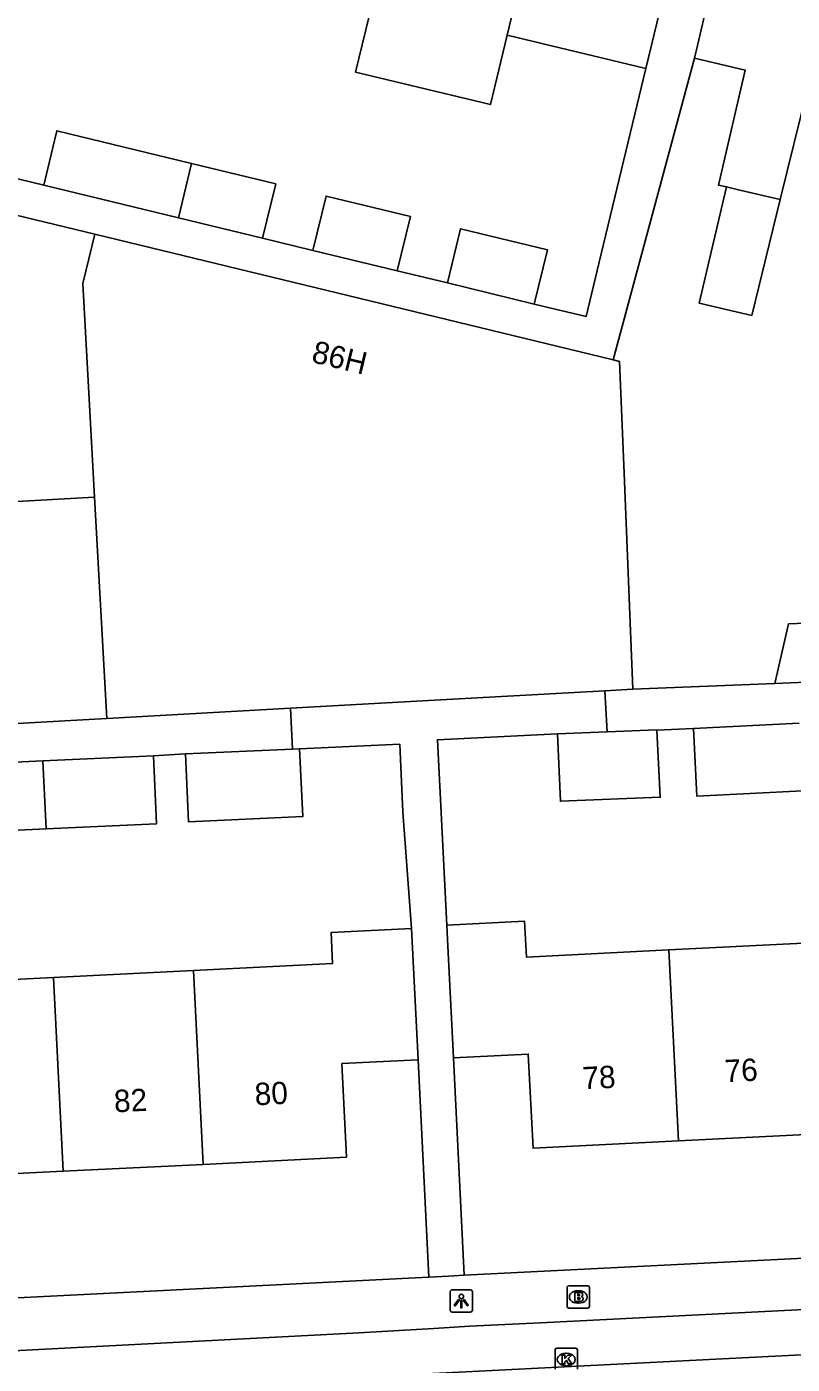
# Model space of a CAD drawing. Extents: x 161084 to 161928, y 385355 to 386522.
# Drawn here: x 161435.9 to 161470.2, y 385753.3 to 385813.1 of the extents above; entities that cross this region are included whole.
import ezdxf

# ---------------------------------------------------------------- set-up
doc = ezdxf.new("R2010")
doc.units = 0
for name, color, linetype in [('IMGEO_Brandkraan', 7, 'Continuous'), ('IMGEO_Kolk', 7, 'Continuous'), ('IMGEO_Lichtpunt', 7, 'Continuous'), ('IMGEO_Pand', 7, 'Continuous'), ('IMGEO_Pand_nummerreeks', 7, 'Continuous'), ('IMGEO_Rijbaan_lokaal_gesloten', 7, 'Continuous'), ('IMGEO_Voetpad_open', 7, 'Continuous')]:
    doc.layers.add(name, color=color, linetype=linetype)

msp = doc.modelspace()

# ---------------------------------------------------------------- linework, layer by layer
at = {"layer": 'IMGEO_Brandkraan'}
for p, q in [((161460.132, 385755.866), (161460.132, 385756.718)), ((161460.207, 385756.792), (161461.059, 385756.792)), ((161461.133, 385756.718), (161461.133, 385755.866)), ((161460.62, 385756.572), (161460.645, 385756.572)), ((161461.059, 385755.792), (161460.207, 385755.792)), ((161460.643, 385756.012), (161460.618, 385756.012))]:
    msp.add_line(p, q, dxfattribs=at)
for points in [[(161460.132, 385755.866), (161460.132, 385756.718)], [(161460.207, 385756.792), (161461.059, 385756.792)], [(161461.133, 385756.718), (161461.133, 385755.866)], [(161460.48, 385756.492), (161460.48, 385756.092), (161460.693, 385756.092)], [(161460.711, 385756.492), (161460.48, 385756.492)], [(161460.659, 385756.411), (161460.605, 385756.411), (161460.605, 385756.335)], [(161460.605, 385756.335), (161460.658, 385756.335)], [(161460.667, 385756.259), (161460.605, 385756.259), (161460.605, 385756.178)], [(161460.605, 385756.178), (161460.667, 385756.178)], [(161461.059, 385755.792), (161460.207, 385755.792)]]:
    msp.add_lwpolyline(points, dxfattribs=at)
for centre, radius, start, end in [((161460.209, 385756.716), 0.0765, 91.55205, 178.44795), ((161460.209, 385756.716), 0.0765, 91.55205, 178.44795), ((161461.057, 385756.716), 0.0765, 1.55205, 88.44795), ((161461.057, 385756.716), 0.0765, 1.55205, 88.44795), ((161460.66, 385756.373), 0.0379, 267.82845, 90.93552), ((161460.668, 385756.218), 0.0404, 269.87594, 90.50774), ((161460.699, 385756.343), 0.251, 268.66757, 293.53466), ((161460.715, 385756.347), 0.145, 59.4692, 91.53667), ((161460.74, 385756.394), 0.0922, 285.51372, 58.15012), ((161460.745, 385756.202), 0.105, 301.31148, 78.98903), ((161460.209, 385755.868), 0.0765, 181.55205, 268.44795), ((161460.209, 385755.868), 0.0765, 181.55205, 268.44795), ((161461.057, 385755.868), 0.0765, 271.55205, 358.44795), ((161461.057, 385755.868), 0.0765, 271.55205, 358.44795)]:
    msp.add_arc(centre, radius, start, end, dxfattribs=at)
for centre, major_axis, ratio, start_param, end_param in [((161460.619, 385756.292), (-0.387, 0.002), 0.722429, 4.712389, 7.853982), ((161460.644, 385756.292), (-0.39, 0.002), 0.717154, 1.570796, 4.712389)]:
    msp.add_ellipse(centre, major_axis=major_axis, ratio=ratio, start_param=start_param, end_param=end_param, dxfattribs=at)
at = {"layer": 'IMGEO_Kolk'}
for p, q in [((161459.593, 385753.066), (161459.593, 385753.918)), ((161459.668, 385753.992), (161460.52, 385753.992)), ((161460.081, 385753.772), (161460.106, 385753.772)), ((161460.594, 385753.918), (161460.594, 385753.066))]:
    msp.add_line(p, q, dxfattribs=at)
for points in [[(161459.593, 385753.066), (161459.593, 385753.918)], [(161459.668, 385753.992), (161460.52, 385753.992)], [(161459.914, 385753.692), (161460.037, 385753.692), (161460.037, 385753.541), (161460.167, 385753.692), (161460.331, 385753.692), (161460.185, 385753.541), (161460.338, 385753.292), (161460.186, 385753.292), (161460.101, 385753.456), (161460.037, 385753.389), (161460.037, 385753.292), (161459.914, 385753.292), (161459.914, 385753.692)], [(161460.594, 385753.918), (161460.594, 385753.066)]]:
    msp.add_lwpolyline(points, dxfattribs=at)
for centre, start, end in [((161459.67, 385753.916), 91.55205, 178.44795), ((161459.67, 385753.916), 91.55205, 178.44795), ((161460.518, 385753.916), 1.55205, 88.44795), ((161460.518, 385753.916), 1.55205, 88.44795)]:
    msp.add_arc(centre, 0.0765, start, end, dxfattribs=at)
for centre, major_axis, ratio, start_param, end_param in [((161460.08, 385753.492), (-0.387, 0.002), 0.722429, 4.712389, 7.853982), ((161460.105, 385753.492), (-0.39, 0.002), 0.717154, 1.570796, 4.712389)]:
    msp.add_ellipse(centre, major_axis=major_axis, ratio=ratio, start_param=start_param, end_param=end_param, dxfattribs=at)
at = {"layer": 'IMGEO_Lichtpunt'}
for p, q in [((161454.895, 385756.516), (161454.895, 385755.709)), ((161454.895, 385756.516), (161454.895, 385755.709)), ((161455.797, 385756.611), (161454.989, 385756.611)), ((161455.797, 385756.611), (161454.989, 385756.611)), ((161455.891, 385755.709), (161455.891, 385756.516)), ((161455.891, 385755.709), (161455.891, 385756.516)), ((161454.989, 385755.615), (161455.797, 385755.615)), ((161454.989, 385755.615), (161455.797, 385755.615))]:
    msp.add_line(p, q, dxfattribs=at)
for points in [[(161455.269, 385756.18), (161455.308, 385756.152), (161455.12, 385755.89), (161455.082, 385755.917), (161455.269, 385756.18)], [(161455.371, 385756.132), (161455.418, 385756.132), (161455.418, 385755.81), (161455.371, 385755.81), (161455.371, 385756.132)], [(161455.481, 385756.152), (161455.519, 385756.179), (161455.706, 385755.917), (161455.667, 385755.889), (161455.481, 385756.152)]]:
    msp.add_lwpolyline(points, dxfattribs=at)
msp.add_circle((161455.394, 385756.314), 0.0994, dxfattribs=at)
for centre, start, end in [((161454.989, 385756.516), 90, 180), ((161454.989, 385756.516), 90, 180), ((161455.797, 385756.516), 0, 90), ((161455.797, 385756.516), 0, 90), ((161454.989, 385755.709), 180, 270), ((161454.989, 385755.709), 180, 270), ((161455.797, 385755.709), 270, 0), ((161455.797, 385755.709), 270, 360)]:
    msp.add_arc(centre, 0.0946, start, end, dxfattribs=at)
at = {"layer": 'IMGEO_Pand'}
for points in [[(161457.45, 385812.777), (161459.362, 385820.722)], [(161467.677, 385819.591), (161465.969, 385812.301), (161465.837, 385811.74)], [(161463.657, 385811.285), (161464.399, 385814.367), (161465.569, 385819.228)], [(161451.422, 385814.227), (161450.652, 385811.12), (161456.701, 385809.664), (161457.45, 385812.777)], [(161457.45, 385812.777), (161463.657, 385811.285)], [(161465.837, 385811.74), (161468.108, 385811.207), (161466.903, 385806.062), (161467.265, 385805.977)], [(161469.677, 385805.411), (161470.914, 385810.429)], [(161443.312, 385807.031), (161437.288, 385808.492), (161436.703, 385806.061)], [(161442.727, 385804.6), (161443.312, 385807.031)], [(161446.495, 385803.687), (161447.085, 385806.116), (161443.312, 385807.031)], [(161436.703, 385806.061), (161442.727, 385804.6)], [(161467.265, 385805.977), (161466.106, 385801.031), (161466.047, 385800.778), (161468.399, 385800.226), (161469.677, 385805.411)], [(161469.677, 385805.411), (161467.87, 385805.835), (161467.265, 385805.977)], [(161452.526, 385802.224), (161453.116, 385804.654), (161449.339, 385805.57), (161448.754, 385803.139)], [(161446.495, 385803.687), (161442.727, 385804.6)], [(161458.664, 385800.736), (161459.253, 385803.166), (161455.364, 385804.109), (161454.779, 385801.678)], [(161438.972, 385792.091), (161438.748, 385796.202), (161438.45, 385801.656), (161438.985, 385803.861)], [(161462.196, 385798.233), (161438.985, 385803.861)], [(161448.754, 385803.139), (161452.526, 385802.224)], [(161454.779, 385801.678), (161458.664, 385800.736)], [(161462.196, 385798.233), (161462.484, 385798.163), (161462.683, 385793.167), (161463.067, 385783.494)], [(161423.814, 385789.225), (161423.702, 385791.242), (161438.972, 385792.091)], [(161438.972, 385792.091), (161439.523, 385782.185)], [(161469.426, 385783.757), (161470.049, 385786.415), (161475.02, 385786.62), (161474.347, 385783.96)], [(161469.426, 385783.757), (161474.347, 385783.96)], [(161447.74, 385782.642), (161453.392, 385782.956), (161461.826, 385783.425)], [(161461.826, 385783.425), (161463.067, 385783.494)], [(161447.74, 385782.642), (161439.523, 385782.185)], [(161439.523, 385782.185), (161424.252, 385781.336)], [(161470.529, 385781.973), (161465.789, 385781.74)], [(161464.15, 385781.658), (161464.3, 385778.657), (161459.829, 385778.477), (161459.708, 385781.5)], [(161461.929, 385781.59), (161459.708, 385781.5)], [(161464.15, 385781.658), (161464.149, 385781.679), (161461.929, 385781.59)], [(161470.681, 385778.946), (161465.937, 385778.713), (161465.789, 385781.74)], [(161443.045, 385780.6), (161443.183, 385777.556), (161448.296, 385777.796), (161448.153, 385780.831)], [(161443.045, 385780.6), (161447.842, 385780.817)], [(161447.842, 385780.817), (161448.153, 385780.831)], [(161431.649, 385780.057), (161436.656, 385780.284)], [(161431.649, 385780.057), (161431.786, 385777.014), (161436.807, 385777.241)], [(161436.656, 385780.284), (161441.606, 385780.507)], [(161436.807, 385777.241), (161436.656, 385780.284)], [(161436.807, 385777.241), (161441.743, 385777.464), (161441.606, 385780.507)], [(161454.742, 385772.935), (161458.229, 385773.11), (161458.309, 385771.507), (161464.686, 385771.827)], [(161454.742, 385772.935), (161454.79, 385771.987), (161455.04, 385766.993)], [(161453.165, 385772.785), (161449.563, 385772.605), (161449.633, 385771.219), (161443.403, 385770.908)], [(161453.458, 385766.91), (161453.209, 385771.904), (161453.165, 385772.785)], [(161464.686, 385771.827), (161471.021, 385772.144)], [(161464.686, 385771.827), (161465.114, 385763.274)], [(161437.139, 385770.595), (161430.875, 385770.283)], [(161443.403, 385770.908), (161437.139, 385770.595)], [(161437.572, 385761.916), (161437.139, 385770.595)], [(161443.836, 385762.228), (161443.403, 385770.908)], [(161453.458, 385766.91), (161450.05, 385766.74), (161450.26, 385762.549), (161443.836, 385762.228)], [(161465.114, 385763.274), (161458.605, 385762.948), (161458.394, 385767.161), (161455.04, 385766.993)], [(161471.449, 385763.592), (161465.114, 385763.274)], [(161443.836, 385762.228), (161437.572, 385761.916)], [(161437.572, 385761.916), (161431.308, 385761.603)]]:
    msp.add_lwpolyline(points, dxfattribs=at)
at = {"layer": 'IMGEO_Rijbaan_lokaal_gesloten'}
msp.add_lwpolyline([(161381.504, 385749.31), (161381.651, 385749.181), (161418.736, 385751.073), (161500.103, 385755.198), (161533.843, 385756.902), (161534.012, 385757.077)], dxfattribs=at)
at = {"layer": 'IMGEO_Voetpad_open'}
for points in [[(161465.837, 385811.74), (161462.196, 385798.233)], [(161463.657, 385811.285), (161461.568, 385802.604), (161460.983, 385800.173), (161458.664, 385800.736)], [(161436.703, 385806.061), (161434.414, 385806.616)], [(161438.985, 385803.861), (161433.66, 385805.153)], [(161448.754, 385803.139), (161446.495, 385803.687)], [(161454.779, 385801.678), (161452.526, 385802.224)], [(161463.067, 385783.494), (161469.426, 385783.757)], [(161461.826, 385783.425), (161461.929, 385781.59)], [(161447.842, 385780.817), (161447.74, 385782.642)], [(161459.708, 385781.5), (161454.326, 385781.23), (161454.742, 385772.935)], [(161465.789, 385781.74), (161464.15, 385781.658)], [(161441.606, 385780.507), (161443.045, 385780.6)], [(161448.153, 385780.831), (161452.638, 385781.033), (161452.774, 385778.007), (161453.165, 385772.785)], [(161453.943, 385757.182), (161453.458, 385766.91)], [(161455.04, 385766.993), (161455.526, 385757.261)], [(161455.526, 385757.261), (161500, 385759.495), (161532.383, 385761.122)], [(161530.283, 385758.789), (161528.955, 385758.728), (161500.001, 385757.213), (161458.938, 385755.138), (161455.76, 385754.979), (161454.163, 385754.884), (161450.803, 385754.684), (161418.419, 385752.994), (161384.956, 385751.367)], [(161453.943, 385757.182), (161454.823, 385757.226), (161455.526, 385757.261)], [(161377.787, 385752.478), (161380.483, 385752.611), (161380.46, 385753.49), (161418.265, 385755.389), (161453.943, 385757.182)]]:
    msp.add_lwpolyline(points, dxfattribs=at)

# ---------------------------------------------------------------- texts
at = {"layer": 'IMGEO_Pand_nummerreeks'}
for s, rotation, p in [('86H', 346.36933, (161448.643, 385798.144)), ('76', 2.87077, (161467.204, 385765.902)), ('78', 2.87077, (161460.84, 385765.583)), ('82', 2.85724, (161439.867, 385764.553)), ('80', 2.85724, (161446.166, 385764.867))]:
    msp.add_text(s, height=1, rotation=rotation, dxfattribs=at).set_placement(p)

doc.saveas('drawing.dxf')
